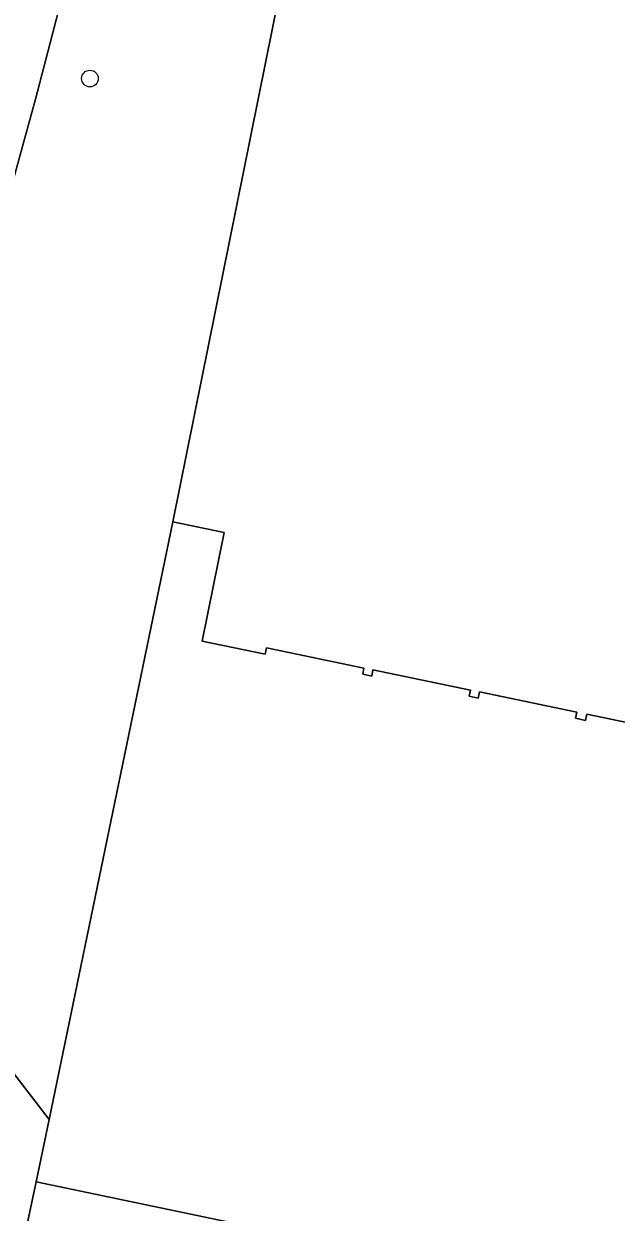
# Model space of a CAD drawing. Extents: x 157692 to 159674, y 381452 to 383291.
# Drawn here: x 158661.1 to 158696, y 382684.6 to 382754.4 of the extents above; entities that cross this region are included whole.
import ezdxf

# ---------------------------------------------------------------- set-up
doc = ezdxf.new("R2010")
doc.units = 0
for name, color, linetype in [('IMGEO_Boom', 7, 'Continuous'), ('IMGEO_Erf', 7, 'Continuous'), ('IMGEO_Groenvoorziening', 7, 'Continuous'), ('IMGEO_Hek', 7, 'Continuous'), ('IMGEO_Pand', 7, 'Continuous')]:
    doc.layers.add(name, color=color, linetype=linetype)

msp = doc.modelspace()

# ---------------------------------------------------------------- linework, layer by layer
at = {"layer": 'IMGEO_Boom'}
msp.add_circle((158665.001, 382751.207), 0.489, dxfattribs=at)
at = {"layer": 'IMGEO_Erf'}
msp.add_lwpolyline([(158699.879, 382712.681), (158694.238, 382713.846), (158694.163, 382713.483), (158693.575, 382713.604), (158693.65, 382713.967), (158687.911, 382715.153), (158687.836, 382714.79), (158687.307, 382714.899), (158687.382, 382715.262), (158681.653, 382716.446), (158681.578, 382716.083), (158681.049, 382716.192), (158681.124, 382716.555), (158675.385, 382717.741), (158675.31, 382717.378), (158671.607, 382718.139), (158672.903, 382724.532), (158669.872, 382725.146), (158662.606, 382690.028), (158661.847, 382686.36), (158716.99, 382674.844)], dxfattribs=at)
at = {"layer": 'IMGEO_Groenvoorziening'}
for points in [[(158669.872, 382725.146), (158674.896, 382750), (158688.55, 382817.557), (158678.115, 382809.196), (158676.891, 382809.059), (158676.635, 382806.884), (158674.473, 382799.084), (158671.751, 382787.7), (158669.714, 382780.412), (158661.791, 382750), (158657.985, 382736.166), (158654.179, 382721.201), (158653.037, 382717.653), (158650.109, 382706.237), (158662.606, 382690.028)], [(158669.714, 382780.412), (158671.751, 382787.7), (158674.473, 382799.084), (158676.635, 382806.884), (158676.891, 382809.059), (158669.15, 382808.193), (158669.069, 382807.795), (158669.595, 382807.547), (158669.708, 382807.209), (158657.947, 382750), (158651.008, 382716.245), (158650.279, 382710.397), (158650.109, 382706.237), (158653.037, 382717.653), (158654.179, 382721.201), (158657.985, 382736.166), (158661.791, 382750)], [(158716.99, 382674.844), (158661.847, 382686.36), (158661.132, 382683.043), (158716.096, 382671.745)]]:
    msp.add_lwpolyline(points, close=True, dxfattribs=at)
msp.add_lwpolyline([(158653.631, 382684.589), (158661.132, 382683.043), (158661.847, 382686.36), (158662.606, 382690.028), (158650.109, 382706.237), (158649.235, 382707.371)], dxfattribs=at)
at = {"layer": 'IMGEO_Hek'}
for points in [[(158662.606, 382690.028), (158669.872, 382725.146)], [(158661.847, 382686.36), (158662.606, 382690.028)], [(158716.99, 382674.844), (158661.847, 382686.36)]]:
    msp.add_lwpolyline(points, dxfattribs=at)
at = {"layer": 'IMGEO_Pand'}
msp.add_lwpolyline([(158758.279, 382808.341), (158694.423, 382821.207), (158689.489, 382822.201), (158688.55, 382817.557), (158674.896, 382750), (158669.872, 382725.146), (158672.903, 382724.532), (158671.607, 382718.139), (158675.31, 382717.378), (158675.385, 382717.741), (158681.124, 382716.555), (158681.049, 382716.192), (158681.578, 382716.083), (158681.653, 382716.446), (158687.382, 382715.262), (158687.307, 382714.899), (158687.836, 382714.79), (158687.911, 382715.153), (158693.65, 382713.967), (158693.575, 382713.604), (158694.163, 382713.483), (158694.238, 382713.846), (158699.879, 382712.681)], dxfattribs=at)

doc.saveas('drawing.dxf')
